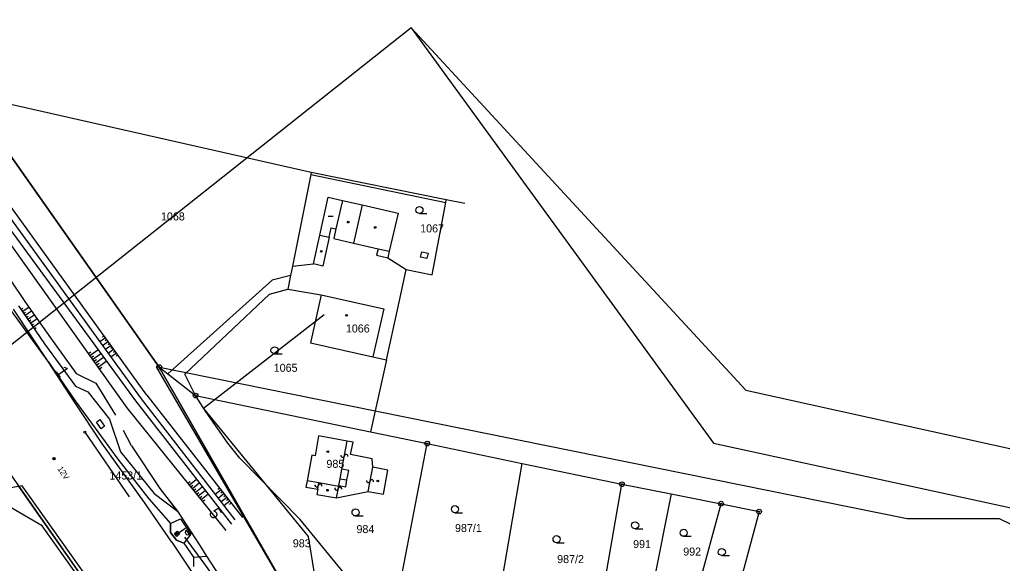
# Model space of a CAD drawing. Extents: x -469926 to -462499, y -1098642 to -1092733.
# Drawn here: x -465914.7 to -465706.1, y -1094366.3 to -1094251 of the extents above; entities that cross this region are included whole.
import ezdxf

# ---------------------------------------------------------------- set-up
doc = ezdxf.new("R2010")
doc.units = 0
for name, color, linetype in [('Vrstva 1', 7, 'Continuous'), ('Vrstva 10', 7, 'Continuous'), ('Vrstva 11', 7, 'Continuous'), ('Vrstva 14', 7, 'Continuous'), ('Vrstva 24', 7, 'Continuous'), ('Vrstva 25', 7, 'Continuous'), ('Vrstva 4', 7, 'Continuous'), ('Vrstva 48', 7, 'Continuous'), ('Vrstva 50', 7, 'Continuous'), ('Vrstva 51', 7, 'Continuous'), ('Vrstva 6', 7, 'Continuous'), ('Vrstva 62', 7, 'Continuous'), ('Vrstva 7', 7, 'Continuous'), ('Vrstva 8', 7, 'Continuous'), ('Vrstva 9', 7, 'Continuous')]:
    doc.layers.add(name, color=color, linetype=linetype)

msp = doc.modelspace()

# ---------------------------------------------------------------- linework, layer by layer
at = {"layer": 'Vrstva 1'}
for p, q in [((-465852.83, -1094283.38), (-465925.78, -1094266.9)), ((-465885.11, -1094324.68), (-465925.78, -1094266.9)), ((-465852.93, -1094283.8), (-465856.83, -1094303.28)), ((-465852.83, -1094283.38), (-465852.93, -1094283.8)), ((-465824.16, -1094289.16), (-465852.83, -1094283.38)), ((-465850.97, -1094296.65), (-465849.24, -1094288.65)), ((-465849.24, -1094288.65), (-465846.22, -1094289.34)), ((-465846.22, -1094289.34), (-465842.03, -1094290.28)), ((-465824.28, -1094289.76), (-465824.16, -1094289.16)), ((-465820.25, -1094289.95), (-465824.16, -1094289.16)), ((-465842.03, -1094290.28), (-465834.37, -1094292.01)), ((-465827.18, -1094305.07), (-465824.28, -1094289.76)), ((-465834.37, -1094292.01), (-465836.27, -1094300.11)), ((-465852.31, -1094302.79), (-465850.97, -1094296.65)), ((-465836.27, -1094300.11), (-465836.59, -1094301.48)), ((-465836.59, -1094301.48), (-465832.65, -1094303.97)), ((-465856.83, -1094303.28), (-465857.21, -1094305.22)), ((-465856.83, -1094303.28), (-465852.31, -1094302.79)), ((-465833.82, -1094309.25), (-465832.65, -1094303.97)), ((-465832.65, -1094303.97), (-465827.18, -1094305.07)), ((-465857.21, -1094305.22), (-465861.13, -1094306.26)), ((-465861.13, -1094306.26), (-465883.3, -1094326.09)), ((-465861.7, -1094309.21), (-465857.8, -1094308.15)), ((-465857.8, -1094308.15), (-465850.71, -1094309.37)), ((-465879.64, -1094326.2), (-465861.7, -1094309.21)), ((-465850.71, -1094309.37), (-465852.97, -1094319.56)), ((-465834.53, -1094312.49), (-465833.82, -1094309.25)), ((-465836.87, -1094323.11), (-465834.53, -1094312.49)), ((-465852.97, -1094319.56), (-465839.74, -1094322.48)), ((-465839.74, -1094322.48), (-465836.87, -1094323.11)), ((-465857.74, -1094372.47), (-465885.11, -1094324.68)), ((-465885.11, -1094324.68), (-465883.3, -1094326.09)), ((-465836.87, -1094323.11), (-465840.25, -1094338.4)), ((-465883.3, -1094326.09), (-465877.37, -1094330.72)), ((-465877.37, -1094330.72), (-465879.64, -1094326.2)), ((-465875.11, -1094334.22), (-465877.37, -1094330.72)), ((-465877.37, -1094330.72), (-465840.25, -1094338.4)), ((-465872.78, -1094337.58), (-465875.11, -1094334.22)), ((-465870.52, -1094340.79), (-465872.78, -1094337.58)), ((-465851.25, -1094339.25), (-465852.01, -1094343.5)), ((-465845.2, -1094340.37), (-465851.25, -1094339.25)), ((-465840.25, -1094338.4), (-465828.2, -1094340.9)), ((-465867.95, -1094343.96), (-465870.52, -1094340.79)), ((-465843.93, -1094340.62), (-465845.2, -1094340.37)), ((-465844.46, -1094343.19), (-465843.93, -1094340.62)), ((-465833.5, -1094368.47), (-465828.2, -1094340.9)), ((-465828.2, -1094340.9), (-465808.02, -1094345.11)), ((-465852.73, -1094343.37), (-465853.72, -1094348.81)), ((-465852.01, -1094343.5), (-465852.73, -1094343.37)), ((-465839.88, -1094344.11), (-465844.46, -1094343.19)), ((-465855.21, -1094357.03), (-465867.95, -1094343.96)), ((-465839.78, -1094345.93), (-465839.88, -1094344.11)), ((-465816.54, -1094394.16), (-465808.02, -1094345.11)), ((-465808.02, -1094345.11), (-465786.86, -1094349.53)), ((-465836.55, -1094346.55), (-465839.78, -1094345.93)), ((-465837.46, -1094351.63), (-465836.55, -1094346.55)), ((-465899.84, -1094371.44), (-465915.04, -1094349.79)), ((-465853.72, -1094348.81), (-465853.95, -1094350.16)), ((-465790.66, -1094371.21), (-465786.86, -1094349.53)), ((-465786.86, -1094349.53), (-465776.39, -1094351.58)), ((-465853.95, -1094350.16), (-465851.46, -1094350.59)), ((-465851.46, -1094350.59), (-465851.65, -1094351.68)), ((-465851.65, -1094351.68), (-465847.43, -1094352.4)), ((-465847.43, -1094352.4), (-465840.77, -1094351.04)), ((-465840.77, -1094351.04), (-465837.46, -1094351.63)), ((-465776.39, -1094351.58), (-465780.87, -1094373.7)), ((-465776.39, -1094351.58), (-465765.81, -1094353.65)), ((-465771.99, -1094376.29), (-465765.81, -1094353.65)), ((-465765.81, -1094353.65), (-465757.73, -1094355.32)), ((-465757.73, -1094355.32), (-465764.28, -1094379.53)), ((-465842.49, -1094372.46), (-465855.21, -1094357.03)), ((-465842.49, -1094372.46), (-465855.21, -1094357.03))]:
    msp.add_line(p, q, dxfattribs=at)
at = {"layer": 'Vrstva 10'}
for points in [[(-465989.75, -1094172.94), (-465988.81, -1094177.38), (-465966.26, -1094209.73), (-465965.16, -1094211.3), (-465925.78, -1094266.9), (-465885.11, -1094324.68), (-465857.74, -1094372.47), (-465854.79, -1094390.59)], [(-465809.93, -1094647.11), (-465809.53, -1094606.14), (-465811.35, -1094565.9), (-465798.73, -1094567.35), (-465791.33, -1094568.21), (-465808.97, -1094527.39), (-465826.29, -1094474.97), (-465841.49, -1094454.46), (-465856.3, -1094454.39), (-465881.69, -1094409.24), (-465897.74, -1094402.23), (-465890.27, -1094385.04), (-465899.84, -1094371.44), (-465920.21, -1094342.38), (-465937.77, -1094317.53), (-465976.87, -1094259.1), (-466033.38, -1094177.84)]]:
    msp.add_lwpolyline(points, dxfattribs=at)
at = {"layer": 'Vrstva 11'}
for p, q in [((-465907.68, -1094344.19), (-465907.36, -1094343.87)), ((-465907.55, -1094344.32), (-465907.23, -1094344))]:
    msp.add_line(p, q, dxfattribs=at)
msp.add_circle((-465907.45, -1094344.1), 0.25, dxfattribs=at)
at = {"layer": 'Vrstva 14'}
for p, q in [((-465831.59, -1094252.68), (-465964.64, -1094358.11)), ((-465831.59, -1094252.68), (-465767.42, -1094340.8)), ((-465831.59, -1094252.68), (-465760.57, -1094329.55)), ((-465850.06, -1094313.55), (-465875.71, -1094333.45)), ((-465726.31, -1094356.85), (-465885.78, -1094324.63)), ((-465885.78, -1094324.63), (-465856.39, -1094374.93)), ((-465760.57, -1094329.55), (-465545.62, -1094377.05)), ((-465875.71, -1094333.45), (-465853.45, -1094360.64)), ((-465767.42, -1094340.8), (-465540.02, -1094390.17)), ((-465706.72, -1094356.85), (-465726.31, -1094356.85)), ((-465688.31, -1094365.89), (-465706.72, -1094356.85)), ((-465853.45, -1094360.64), (-465848.12, -1094394.14)), ((-465853.45, -1094360.64), (-465848.12, -1094394.14))]:
    msp.add_line(p, q, dxfattribs=at)
at = {"layer": 'Vrstva 24'}
for centre, radius in [((-465885.11, -1094324.68), 0.5), ((-465885.11, -1094324.68), 0.1), ((-465877.37, -1094330.72), 0.5), ((-465877.37, -1094330.72), 0.1), ((-465828.2, -1094340.9), 0.5), ((-465828.2, -1094340.9), 0.1), ((-465786.86, -1094349.53), 0.5), ((-465786.86, -1094349.53), 0.1), ((-465765.81, -1094353.65), 0.5), ((-465765.81, -1094353.65), 0.1), ((-465757.73, -1094355.32), 0.5), ((-465757.73, -1094355.32), 0.1)]:
    msp.add_circle(centre, radius, dxfattribs=at)
at = {"layer": 'Vrstva 25'}
for p, q in [((-465849.2, -1094292.63), (-465848.2, -1094292.63)), ((-465829.85, -1094292.11), (-465828.25, -1094292.11)), ((-465860.62, -1094321.86), (-465859.02, -1094321.86)), ((-465822.32, -1094355.57), (-465820.72, -1094355.57)), ((-465843.42, -1094356.26), (-465841.82, -1094356.26)), ((-465843.42, -1094356.26), (-465841.82, -1094356.26)), ((-465784.06, -1094358.98), (-465782.46, -1094358.98)), ((-465800.74, -1094361.93), (-465799.14, -1094361.93)), ((-465773.75, -1094360.57), (-465772.15, -1094360.57)), ((-465765.66, -1094364.66), (-465764.06, -1094364.66))]:
    msp.add_line(p, q, dxfattribs=at)
for centre, radius in [((-465829.85, -1094291.36), 0.75), ((-465844.97, -1094293.92), 0.175), ((-465839.25, -1094295.04), 0.175), ((-465850.69, -1094300.1), 0.175), ((-465845.33, -1094313.7), 0.175), ((-465860.62, -1094321.11), 0.75), ((-465849.31, -1094342.63), 0.175), ((-465838.69, -1094348.83), 0.175), ((-465849.36, -1094350.8), 0.175), ((-465843.42, -1094355.51), 0.75), ((-465822.32, -1094354.82), 0.75), ((-465784.06, -1094358.23), 0.75), ((-465773.75, -1094359.82), 0.75), ((-465800.74, -1094361.18), 0.75), ((-465765.66, -1094363.91), 0.75)]:
    msp.add_circle(centre, radius, dxfattribs=at)
at = {"layer": 'Vrstva 4'}
for p, q in [((-465852.93, -1094283.8), (-465824.28, -1094289.76)), ((-465846.22, -1094289.34), (-465847.6, -1094295.37)), ((-465842.03, -1094290.28), (-465843.86, -1094298.36)), ((-465849, -1094297.08), (-465848.58, -1094295.16)), ((-465848.58, -1094295.16), (-465847.6, -1094295.37)), ((-465847.6, -1094295.37), (-465848.03, -1094297.39)), ((-465850.97, -1094296.65), (-465849, -1094297.08)), ((-465849, -1094297.08), (-465850.34, -1094303.23)), ((-465848.03, -1094297.39), (-465843.86, -1094298.36)), ((-465843.86, -1094298.36), (-465838.63, -1094299.57)), ((-465838.63, -1094299.57), (-465839, -1094300.96)), ((-465838.63, -1094299.57), (-465836.27, -1094300.11)), ((-465839, -1094300.96), (-465836.59, -1094301.48)), ((-465829.61, -1094301.37), (-465829.38, -1094300.21)), ((-465828.25, -1094301.63), (-465829.61, -1094301.37)), ((-465829.38, -1094300.21), (-465828.01, -1094300.52)), ((-465828.01, -1094300.52), (-465828.25, -1094301.63)), ((-465850.34, -1094303.23), (-465852.31, -1094302.79)), ((-465857.21, -1094305.22), (-465857.8, -1094308.15)), ((-465850.71, -1094309.37), (-465837.43, -1094312.32)), ((-465837.43, -1094312.32), (-465839.74, -1094322.48)), ((-465897.31, -1094340.83), (-465903, -1094332.16)), ((-465846.3, -1094346.33), (-465845.2, -1094340.37)), ((-465846.68, -1094348.35), (-465846.3, -1094346.33)), ((-465844.87, -1094346.59), (-465846.3, -1094346.33)), ((-465845.24, -1094348.6), (-465844.87, -1094346.59)), ((-465840.77, -1094351.04), (-465839.78, -1094345.93)), ((-465914.18, -1094349.84), (-465922.21, -1094351.25)), ((-465889.86, -1094384.04), (-465914.18, -1094349.84)), ((-465851.23, -1094349.26), (-465853.72, -1094348.81)), ((-465851.46, -1094350.59), (-465851.23, -1094349.26)), ((-465846.98, -1094349.97), (-465851.23, -1094349.26)), ((-465846.98, -1094349.97), (-465846.95, -1094349.81)), ((-465846.95, -1094349.81), (-465846.68, -1094348.35)), ((-465846.95, -1094349.81), (-465845.51, -1094350.06)), ((-465846.68, -1094348.35), (-465845.24, -1094348.6)), ((-465845.51, -1094350.06), (-465845.24, -1094348.6)), ((-465909.94, -1094358.37), (-465922.21, -1094351.25)), ((-465886.15, -1094351.48), (-465881.22, -1094355.26)), ((-465847.43, -1094352.4), (-465846.98, -1094349.97)), ((-465882.44, -1094361.83), (-465888.23, -1094353.38)), ((-465887.28, -1094352.6), (-465882.73, -1094357.83)), ((-465881.22, -1094355.26), (-465883.09, -1094352.83)), ((-465882.73, -1094357.83), (-465880.55, -1094356.86)), ((-465882.7, -1094359.77), (-465882.73, -1094357.83)), ((-465880.55, -1094356.86), (-465878.4, -1094360.13)), ((-465896.51, -1094377.19), (-465909.94, -1094358.37)), ((-465881.4, -1094361.42), (-465882.7, -1094359.77)), ((-465878.4, -1094360.13), (-465879.89, -1094362.06)), ((-465879.89, -1094362.06), (-465881.4, -1094361.42))]:
    msp.add_line(p, q, dxfattribs=at)
at = {"layer": 'Vrstva 48'}
for p, q in [((-465914.46, -1094312.48), (-465914.04, -1094312.19)), ((-465914.17, -1094312.89), (-465912.79, -1094311.94)), ((-465913.89, -1094313.3), (-465913.47, -1094313.02)), ((-465913.61, -1094313.71), (-465912.21, -1094312.76)), ((-465913.32, -1094314.12), (-465912.9, -1094313.84)), ((-465913.04, -1094314.54), (-465911.64, -1094313.58)), ((-465912.47, -1094315.36), (-465911.07, -1094314.4)), ((-465912.76, -1094314.95), (-465912.34, -1094314.66)), ((-465912.19, -1094315.77), (-465911.77, -1094315.48)), ((-465911.91, -1094316.19), (-465910.49, -1094315.22)), ((-465911.62, -1094316.6), (-465911.2, -1094316.3)), ((-465896.48, -1094318.45), (-465897.71, -1094319.33)), ((-465896.77, -1094318.04), (-465897.14, -1094318.31)), ((-465895.9, -1094319.26), (-465897.12, -1094320.14)), ((-465896.19, -1094318.85), (-465896.55, -1094319.12)), ((-465895.31, -1094320.07), (-465896.53, -1094320.95)), ((-465895.6, -1094319.66), (-465895.97, -1094319.93)), ((-465895.02, -1094320.47), (-465895.38, -1094320.74)), ((-465900.13, -1094321.81), (-465899.61, -1094321.44)), ((-465899.84, -1094322.21), (-465898.12, -1094320.99)), ((-465899.55, -1094322.62), (-465899.03, -1094322.25)), ((-465899.26, -1094323.03), (-465897.53, -1094321.79)), ((-465898.68, -1094323.84), (-465896.94, -1094322.6)), ((-465894.73, -1094320.88), (-465895.94, -1094321.76)), ((-465894.14, -1094321.69), (-465895.35, -1094322.57)), ((-465894.43, -1094321.29), (-465894.8, -1094321.55)), ((-465893.85, -1094322.09), (-465894.21, -1094322.36)), ((-465898.97, -1094323.43), (-465898.45, -1094323.06)), ((-465898.38, -1094324.25), (-465897.86, -1094323.87)), ((-465898.09, -1094324.66), (-465896.35, -1094323.41)), ((-465897.8, -1094325.06), (-465897.28, -1094324.69)), ((-465879, -1094349.27), (-465878.56, -1094348.91)), ((-465878.69, -1094349.66), (-465877.22, -1094348.47)), ((-465878.37, -1094350.04), (-465877.93, -1094349.69)), ((-465878.06, -1094350.43), (-465876.6, -1094349.25)), ((-465877.74, -1094350.82), (-465877.31, -1094350.47)), ((-465877.43, -1094351.21), (-465875.98, -1094350.04)), ((-465877.11, -1094351.6), (-465876.68, -1094351.25)), ((-465876.8, -1094351.99), (-465875.37, -1094350.83)), ((-465876.17, -1094352.77), (-465874.76, -1094351.62)), ((-465871.95, -1094350.74), (-465873.22, -1094351.73)), ((-465872.26, -1094350.34), (-465872.64, -1094350.64)), ((-465871.33, -1094351.52), (-465872.61, -1094352.52)), ((-465871.64, -1094351.13), (-465872.02, -1094351.43)), ((-465871.02, -1094351.92), (-465871.41, -1094352.22)), ((-465876.49, -1094352.38), (-465876.06, -1094352.03)), ((-465875.86, -1094353.15), (-465875.43, -1094352.81)), ((-465870.72, -1094352.31), (-465872, -1094353.31)), ((-465870.1, -1094353.1), (-465871.39, -1094354.1)), ((-465870.41, -1094352.7), (-465870.79, -1094353.01)), ((-465869.79, -1094353.49), (-465870.18, -1094353.79))]:
    msp.add_line(p, q, dxfattribs=at)
at = {"layer": 'Vrstva 51'}
for centre, radius, start, end in [((-465846.15, -1094343.44), 0.376, 165.4404, 351.7515), ((-465845.4, -1094343.55), 0.377, 344.7643, 172.4275), ((-465851.69, -1094349.72), 0.376, 165.4404, 351.7515), ((-465850.94, -1094349.82), 0.377, 344.7643, 172.4275), ((-465840.72, -1094348.81), 0.376, 165.4404, 351.7515), ((-465839.98, -1094348.92), 0.377, 344.7643, 172.4275), ((-465847.44, -1094350.4), 0.376, 165.4404, 351.7515), ((-465846.7, -1094350.5), 0.377, 344.7643, 172.4275)]:
    msp.add_arc(centre, radius, start, end, dxfattribs=at)
at = {"layer": 'Vrstva 6'}
for p, q in [((-465900.89, -1094338.48), (-465891.49, -1094352.18)), ((-465881.53, -1094360.06), (-465881.06, -1094360.15)), ((-465881.48, -1094359.88), (-465881.04, -1094359.96)), ((-465881.07, -1094359.9), (-465879.63, -1094358.91)), ((-465879.43, -1094359.2), (-465878.7, -1094360.27))]:
    msp.add_line(p, q, dxfattribs=at)
msp.add_circle((-465881.28, -1094360.04), 0.25, dxfattribs=at)
msp.add_circle((-465881.28, -1094360.04), 0.25, dxfattribs=at)
for centre, start, end in [((-465879.35, -1094359.32), 304.4976, 124.4976), ((-465879.07, -1094359.73), 123.795, 305.2002)]:
    msp.add_arc(centre, 0.5, start, end, dxfattribs=at)
at = {"layer": 'Vrstva 62'}
for p, q in [((-465920.89, -1094300.02), (-465913.6, -1094310.77)), ((-465915, -1094311.68), (-465909.49, -1094319.71)), ((-465913.6, -1094310.77), (-465908.21, -1094318.49)), ((-465913.6, -1094310.77), (-465908.21, -1094318.49)), ((-465908.69, -1094323.5), (-465916.51, -1094312.64)), ((-465908.69, -1094323.5), (-465916.06, -1094312.41)), ((-465908.21, -1094318.49), (-465902.76, -1094326.04)), ((-465908.21, -1094318.49), (-465902.76, -1094326.04)), ((-465909.49, -1094319.71), (-465902.88, -1094328.71)), ((-465903, -1094332.16), (-465908.69, -1094323.5)), ((-465908.69, -1094323.5), (-465902.92, -1094331.82)), ((-465902.76, -1094326.04), (-465898.55, -1094328.06)), ((-465902.76, -1094326.04), (-465898.55, -1094328.06)), ((-465902.88, -1094328.71), (-465900.23, -1094329.93)), ((-465898.55, -1094328.06), (-465894.39, -1094334.86)), ((-465898.55, -1094328.06), (-465894.39, -1094334.86)), ((-465900.23, -1094329.93), (-465895.69, -1094335.75)), ((-465887.71, -1094330.6), (-465867.39, -1094356.57)), ((-465897.31, -1094340.83), (-465903, -1094332.16)), ((-465902.92, -1094331.82), (-465893.9, -1094344.19)), ((-465890.17, -1094331.85), (-465869.77, -1094358.01)), ((-465898.45, -1094336.38), (-465897.74, -1094335.82)), ((-465897.45, -1094337.74), (-465898.45, -1094336.38)), ((-465897.74, -1094335.82), (-465896.73, -1094337.22)), ((-465896.73, -1094337.22), (-465897.45, -1094337.74)), ((-465895.69, -1094335.75), (-465893.31, -1094342.63)), ((-465891.01, -1094341.35), (-465892.7, -1094338.11)), ((-465888.23, -1094353.38), (-465897.31, -1094340.83)), ((-465891.01, -1094341.35), (-465884.96, -1094350.41)), ((-465893.31, -1094342.63), (-465886.15, -1094351.48)), ((-465893.9, -1094344.19), (-465887.28, -1094352.6)), ((-465886.15, -1094351.48), (-465881.22, -1094355.26)), ((-465884.96, -1094350.41), (-465881.22, -1094355.26)), ((-465882.44, -1094361.83), (-465888.23, -1094353.38)), ((-465887.28, -1094352.6), (-465882.73, -1094357.83)), ((-465882.73, -1094357.83), (-465880.55, -1094356.86)), ((-465882.73, -1094357.83), (-465882.7, -1094359.77)), ((-465880.55, -1094356.86), (-465878.4, -1094360.13)), ((-465882.7, -1094359.77), (-465881.4, -1094361.42)), ((-465881.86, -1094359.97), (-465881.29, -1094359.47)), ((-465881.36, -1094360.58), (-465881.86, -1094359.97)), ((-465880.79, -1094360.05), (-465881.36, -1094360.58)), ((-465881.29, -1094359.47), (-465880.79, -1094360.05)), ((-465878.4, -1094360.13), (-465879.89, -1094362.06)), ((-465882.44, -1094361.83), (-465877.75, -1094368.84)), ((-465881.4, -1094361.42), (-465879.89, -1094362.06)), ((-465879.89, -1094362.06), (-465877.82, -1094365.03)), ((-465875.64, -1094366.23), (-465879.68, -1094360.74)), ((-465877.82, -1094365.03), (-465877.84, -1094366.99)), ((-465877.82, -1094365.03), (-465875.04, -1094364.79)), ((-465871.6, -1094371.72), (-465875.64, -1094366.23)), ((-465875.04, -1094364.79), (-465871.67, -1094370.05))]:
    msp.add_line(p, q, dxfattribs=at)
for points in [[(-466015.66, -1094151.33), (-465992.65, -1094182.99), (-465975.85, -1094205.81), (-465955.76, -1094241.24), (-465939.52, -1094265.01), (-465921.04, -1094289.66), (-465890.17, -1094331.85)], [(-465870.88, -1094359.31), (-465891.93, -1094333.28), (-465922.41, -1094290.63), (-465941.12, -1094266.02), (-465957.52, -1094241.91), (-465978.68, -1094207.33), (-465995.33, -1094185.15), (-466017.83, -1094152.35)], [(-465953.58, -1094240.02), (-465937.75, -1094264.4), (-465919.74, -1094289.04), (-465888.94, -1094331.39), (-465869.06, -1094357.11)], [(-465887.71, -1094330.6), (-465918.28, -1094288.24), (-465952.24, -1094239.42)], [(-465881.22, -1094355.26), (-465876.59, -1094362.31), (-465875.04, -1094364.79)]]:
    msp.add_lwpolyline(points, dxfattribs=at)
at = {"layer": 'Vrstva 8'}
msp.add_line((-465900.89, -1094338.48), (-465891.49, -1094352.18), dxfattribs=at)
msp.add_circle((-465900.89, -1094338.48), 0.2, dxfattribs=at)

# ---------------------------------------------------------------- texts
at = {"layer": 'Vrstva 11'}
msp.add_text('12V', height=1.25, rotation=304.6412, dxfattribs=at).set_placement((-465906.79, -1094346.26))
at = {"layer": 'Vrstva 50'}
for s, p in [('1068', (-465884.73, -1094293.56)), ('1067', (-465829.7, -1094296.1)), ('1066', (-465845.47, -1094317.33)), ('1065', (-465860.79, -1094325.67)), ('985', (-465849.6, -1094346.04)), ('1453/1', (-465895.68, -1094348.52)), ('984', (-465843.22, -1094359.89)), ('987/1', (-465822.3, -1094359.66)), ('983', (-465856.73, -1094362.9)), ('991', (-465784.49, -1094363.07)), ('987/2', (-465800.62, -1094366.25)), ('992', (-465773.85, -1094364.66))]:
    msp.add_text(s, height=1.7, dxfattribs=at).set_placement(p)
at = {"layer": 'Vrstva 7'}
msp.add_text('5', height=2.5, rotation=304.4976, dxfattribs=at).set_placement((-465874.71, -1094355.62))
at = {"layer": 'Vrstva 9'}
msp.add_text('1', height=2.5, rotation=304.4284, dxfattribs=at).set_placement((-465907.17, -1094325.52))

doc.saveas('drawing.dxf')
